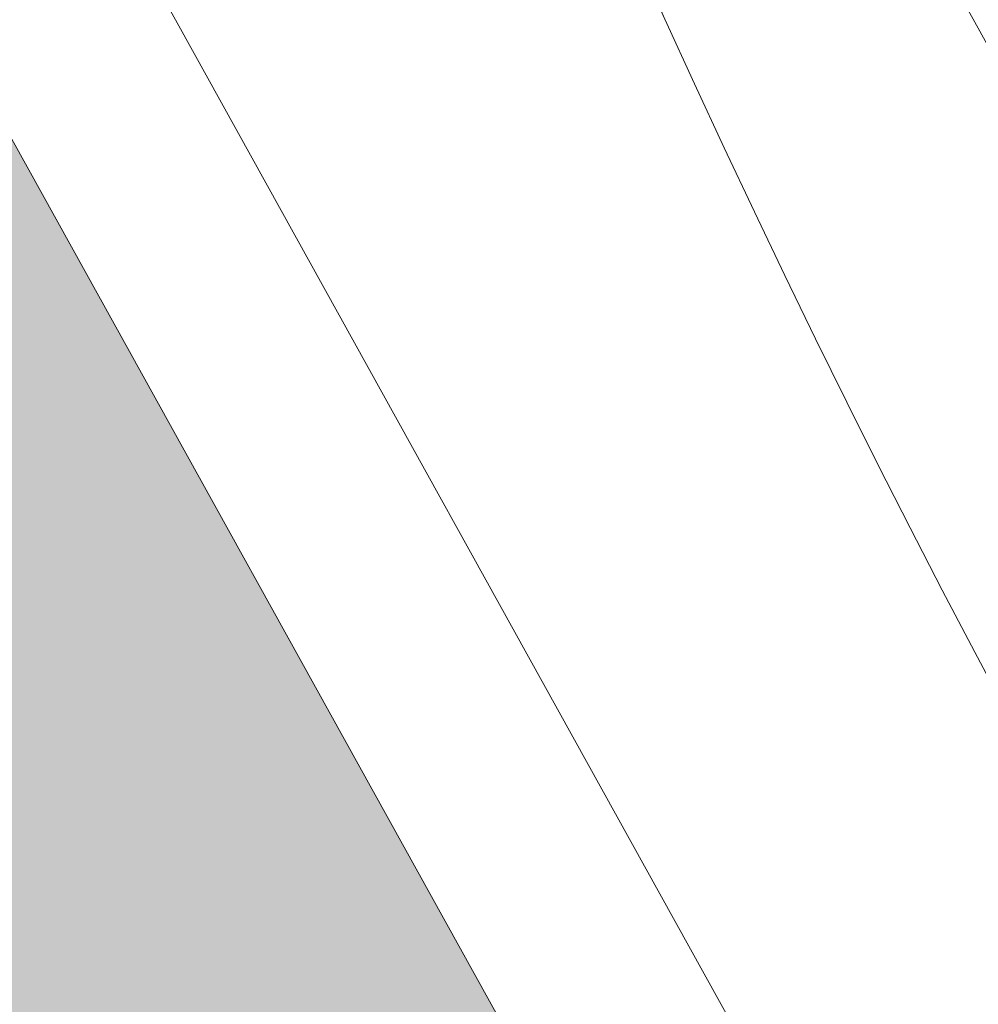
# Model space of a CAD drawing. Header units: metres. Extents: x 163628 to 167676, y 402708 to 405373.
# Tile 671 of 1056: x 166399.178 to 166399.559, y 404386.367 to 404386.758. Entities that reach past the tile are written whole.
import ezdxf

# ---------------------------------------------------------------- set-up
doc = ezdxf.new("R2010")
doc.units = ezdxf.units.M
doc.linetypes.add('X-CA190022.004-UO-DWM_Snelfietsroute$0$VH-OPSLUITBAND_80X200', pattern=[14, 8, -2, 2, -2])
doc.layers.add('X-CA190022.004-UO-ARC_Arcering$0$N-WE-VH-VERHARDING_TEGEL-A-200 60MM TEGEL', color=252, linetype='Continuous', lineweight=18, transparency=0.5)
for name, color, linetype, lineweight in [('X-CA190022.004-UO-BGT_Ondergrond$0$GE_203_VGOHaag_Lijn_GEM', 253, 'X-CA190022.004-UO-BGT_Ondergrond$0$Heg', 9), ('X-CA190022.004-UO-BGT_Ondergrond$0$GE_363_OWGBerm_openverharding_Vlak_GEM', 253, 'Continuous', 9), ('X-CA190022.004-UO-BGT_Ondergrond$0$GE_401_OTDErf_Vlak_GEM', 253, 'Continuous', 9), ('X-CA190022.004-UO-DWM_Snelfietsroute$0$N-WE-VH-KANTOPSLUITING_ACHTERKANTBAND-G', 7, 'Continuous', 18), ('X-CA190022.004-UO-DWM_Snelfietsroute$0$N-WE-VH-KANTOPSLUITING_OPSLUITBAND_80X200-G', 7, 'X-CA190022.004-UO-DWM_Snelfietsroute$0$VH-OPSLUITBAND_80X200', 18), ('X-CA190022.004-UO-KAD_Percelen$0$B-WE-KG-GRENS_PERCEEL-GV', 150, 'Continuous', 9)]:
    doc.layers.add(name, color=color, linetype=linetype, lineweight=lineweight)
doc.linetypes.add('X-CA190022.004-UO-BGT_Ondergrond$0$Heg', pattern='A,5,-1.5,[2,dgnlstyle-meierijstad.shx,S=0.007937,R=45,X=0,Y=0],-1.5', length=8)

msp = doc.modelspace()

# ---------------------------------------------------------------- hatches: boundary and pattern name
at = {"layer": 'X-CA190022.004-UO-ARC_Arcering$0$N-WE-VH-VERHARDING_TEGEL-A-200 60MM TEGEL', "ltscale": 0.5}
h = msp.add_hatch(color=256, dxfattribs=at)
h.dxf.hatch_style = 1
edge = h.paths.add_edge_path()
edge.add_line((166409.40145, 404386.23713), (166404.9325, 404384.09106))
edge.add_arc((166403.20094, 404387.69685), 4, 208.98456, 295.65111, ccw=False)
edge.add_line((166399.70194, 404385.75855), (166398.632, 404387.69))
edge.add_line((166398.632, 404387.69), (166397.88173, 404387.14567))
edge.add_line((166397.88173, 404387.14567), (166398.93532, 404384.91023))
edge.add_line((166398.93532, 404384.91023), (166398.98054, 404384.93155))
edge.add_arc((166403.32218, 404386.97854), 4.8, 205.24289, 295.65111)
edge.add_line((166405.40006, 404382.6516), (166409.84299, 404384.78517))
edge.add_line((166409.84299, 404384.78517), (166414.35023, 404386.94962))
edge.add_line((166414.35023, 404386.94962), (166415.07157, 404387.29603))
edge.add_line((166415.07157, 404387.29603), (166414.42224, 404388.6482))
edge.add_line((166414.42224, 404388.6482), (166413.90868, 404388.40158))
edge.add_line((166413.90868, 404388.40158), (166409.40145, 404386.23713))

# ---------------------------------------------------------------- linework, layer by layer
at = {"layer": 'X-CA190022.004-UO-BGT_Ondergrond$0$GE_203_VGOHaag_Lijn_GEM', "extrusion": (0, 0, -1)}
msp.add_arc((-166403.70492, 404388.69479), 4.68908, 252.1275, 336.64613, dxfattribs=at)
at = {"layer": 'X-CA190022.004-UO-BGT_Ondergrond$0$GE_363_OWGBerm_openverharding_Vlak_GEM'}
msp.add_arc((166403.70492, 404388.69479), 4.68908, 203.35387, 287.8725, dxfattribs=at)
at = {"layer": 'X-CA190022.004-UO-BGT_Ondergrond$0$GE_401_OTDErf_Vlak_GEM', "extrusion": (0, 0, -1)}
msp.add_arc((-166403.70492, 404388.69479), 4.68908, 252.1275, 336.64613, dxfattribs=at)
at = {"layer": 'X-CA190022.004-UO-DWM_Snelfietsroute$0$N-WE-VH-KANTOPSLUITING_ACHTERKANTBAND-G', "ltscale": 0.2, "flags": 128}
msp.add_lwpolyline([(166398.70198, 404387.72877), (166399.77192, 404385.79732, 0.397274), (166404.89787, 404384.16318), (166414.38761, 404388.72031)], format="xyb", dxfattribs=at)
at = {"layer": 'X-CA190022.004-UO-DWM_Snelfietsroute$0$N-WE-VH-KANTOPSLUITING_OPSLUITBAND_80X200-G', "ltscale": 0.2, "flags": 128}
msp.add_lwpolyline([(166398.632, 404387.69), (166399.70194, 404385.75855, 0.397274), (166404.9325, 404384.09106), (166414.42224, 404388.6482)], format="xyb", dxfattribs=at)
at = {"layer": 'X-CA190022.004-UO-KAD_Percelen$0$B-WE-KG-GRENS_PERCEEL-GV', "flags": 128}
msp.add_lwpolyline([(166388.877, 404376.557), (166406.027, 404384.829), (166405.577, 404384.637), (166405.111, 404384.49), (166404.632, 404384.389), (166404.147, 404384.336), (166403.658, 404384.33), (166403.172, 404384.372), (166402.692, 404384.461), (166402.223, 404384.597), (166401.768, 404384.777), (166401.334, 404385.001), (166400.923, 404385.266), (166400.542, 404385.571), (166400.19, 404385.911), (166399.875, 404386.284), (166399.597, 404386.686), (166399.36, 404387.114), (166391.798, 404402.829), (166390.732, 404405.282), (166389.686, 404407.743), (166387.78, 404412.373), (166385.945, 404417.03)], dxfattribs=at)
msp.add_lwpolyline([(166399.36, 404387.114), (166399.597, 404386.686), (166399.875, 404386.284), (166400.19, 404385.911), (166400.542, 404385.571), (166400.923, 404385.266), (166401.334, 404385.001), (166401.768, 404384.777), (166402.223, 404384.597), (166402.692, 404384.461), (166403.172, 404384.372), (166403.658, 404384.33), (166404.147, 404384.336), (166404.632, 404384.389), (166405.111, 404384.49), (166405.577, 404384.637), (166406.027, 404384.829), (166417.991, 404390.555), (166413.537, 404399.893), (166409.526, 404408.325), (166405.957, 404415.558), (166389.686, 404407.743), (166390.732, 404405.282), (166391.798, 404402.829)], close=True, dxfattribs=at)

doc.saveas('drawing.dxf')
